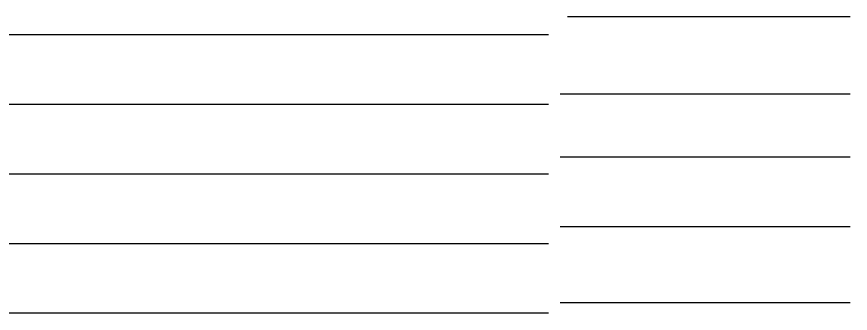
# Model space of a CAD drawing. Extents: x -7.3 to 34, y 0 to 22.
# Drawn here: x 5.41 to 9, y 11.177 to 12.455 of the extents above; entities that cross this region are included whole.
import ezdxf

# ---------------------------------------------------------------- set-up
doc = ezdxf.new("R2010")
doc.units = 0
doc.layers.add('SH_Data', color=7, linetype='Continuous')

msp = doc.modelspace()

# ---------------------------------------------------------------- linework, layer by layer
at = {"layer": 'SH_Data'}
for p, q in [((7.7827, 12.4553), (9, 12.4553)), ((7.7, 12.3767), (4.4937, 12.3767)), ((9, 12.1207), (7.75, 12.1207)), ((7.7, 12.0767), (3.9895, 12.0767)), ((9, 11.8491), (7.75, 11.8491)), ((7.7, 11.7767), (3.6192, 11.7767)), ((9, 11.5491), (7.75, 11.5491)), ((7.7, 11.4767), (3.3288, 11.4767)), ((9, 11.2223), (7.75, 11.2223)), ((7.7, 11.1767), (4.7452, 11.1767))]:
    msp.add_line(p, q, dxfattribs=at)

doc.saveas('drawing.dxf')
